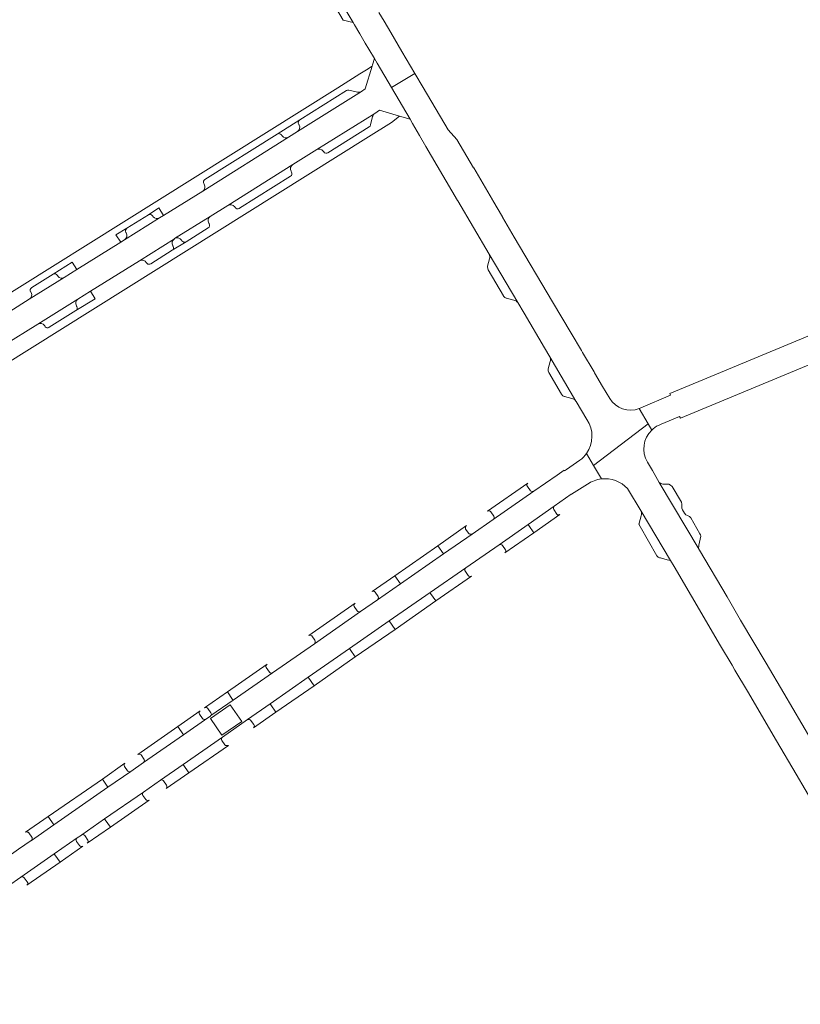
# Model space of a CAD drawing. Header units: metres. Extents: x 166325 to 190320, y 381923 to 404576.
# Tile 974 of 1056: x 182636 to 182792, y 384537 to 384733. Entities that reach past the tile are written whole.
import ezdxf

# ---------------------------------------------------------------- set-up
doc = ezdxf.new("R2010")
doc.units = ezdxf.units.M
doc.layers.add('B-WE-VH-VERHARDING_BETONSTRAATSTEEN-GV', color=8, linetype='Continuous', lineweight=18)

msp = doc.modelspace()

# ---------------------------------------------------------------- linework, layer by layer
at = {"layer": 'B-WE-VH-VERHARDING_BETONSTRAATSTEEN-GV', "flags": 128}
for points in [[(182702.785, 384732.139), (182697.297, 384741.414), (182696.834, 384739.393), (182699.472, 384734.894), (182700.786, 384732.622)], [(182771.913, 384630.151), (182771.783, 384630.333), (182769.975, 384633.545), (182769.714, 384633.842), (182769.357, 384634.011), (182768.996, 384634.17), (182768.721, 384634.454), (182768.32, 384635.135), (182768.199, 384635.507), (182768.203, 384635.899), (182768.244, 384636.288), (182768.123, 384636.661), (182766.265, 384639.812), (182765.99, 384640.084), (182765.63, 384640.226), (182764.427, 384640.278), (182764.05, 384640.388), (182763.728, 384640.613), (182771.658, 384627.214), (182771.557, 384627.546), (182771.579, 384627.894), (182771.625, 384628.122), (182771.982, 384629.893)], [(182720.798, 384626.381), (182719.668, 384628.006), (182711.069, 384622.033), (182712.202, 384620.403)], [(182711.136, 384611.353), (182719.234, 384617.02), (182718.216, 384618.485), (182718.094, 384618.66), (182709.977, 384613.021)], [(182711.136, 384611.353), (182709.977, 384613.021), (182702.054, 384607.516), (182702.176, 384607.339), (182703.204, 384605.86)], [(182693.841, 384601.81), (182695, 384600.142), (182703.204, 384605.86), (182702.176, 384607.339), (182702.054, 384607.516)], [(182695, 384600.142), (182693.841, 384601.81), (182686.281, 384596.558), (182686.418, 384596.36), (182687.435, 384594.897)], [(182680.624, 384593.041), (182676.675, 384590.301), (182674.385, 384593.604), (182678.334, 384596.344)], [(182652.878, 384581.527), (182642.115, 384574.092), (182643.244, 384572.466), (182653.99, 384579.926)]]:
    msp.add_lwpolyline(points, close=True, dxfattribs=at)
for points in [[(182697.297, 384741.414), (182702.785, 384732.139), (182703.054, 384731.681), (182704.096, 384729.909), (182705.208, 384728.018), (182705.942, 384726.852), (182707.045, 384724.95), (182707.566, 384724.064), (182710.416, 384719.213), (182715.068, 384722.015), (182712.506, 384726.373), (182710.276, 384730.165), (182708.944, 384732.428), (182707.933, 384734.147)], [(182633.222, 384667.826), (182640.052, 384672.101), (182648.015, 384677.074), (182650.51, 384678.635), (182660.234, 384684.719), (182667.205, 384689.11), (182667.248, 384689.137), (182674.342, 384693.557), (182677.82, 384695.741), (182690.768, 384703.861), (182695.548, 384706.846), (182707.084, 384714.06), (182708.028, 384714.67), (182711.988, 384713.51), (182714.122, 384712.907), (182710.416, 384719.213), (182707.566, 384724.064), (182707.045, 384724.95), (182706.675, 384723.74), (182706.586, 384723.451), (182705.21, 384718.956), (182704.422, 384718.431), (182691.72, 384710.475), (182689.945, 384709.345), (182672.844, 384698.597), (182665.047, 384693.741), (182664.237, 384693.236), (182657.288, 384688.885), (182656.519, 384688.404), (182647.801, 384682.962), (182645.265, 384681.379), (182638.337, 384677.044), (182630.575, 384672.186)], [(182704.1, 384721.894), (182699.735, 384719.161), (182593.693, 384652.77), (182592.317, 384651.893)], [(182704.422, 384718.431), (182705.21, 384718.956), (182706.586, 384723.451), (182705.476, 384722.755), (182704.1, 384721.894)], [(182753.85, 384657.314), (182752.448, 384659.688), (182750.834, 384662.422), (182750.735, 384662.59), (182748.438, 384666.48), (182748.213, 384666.861), (182746.162, 384670.335), (182742.496, 384676.542), (182734.872, 384689.442), (182732.54, 384693.393), (182732.513, 384693.439), (182730.598, 384696.702), (182730.514, 384696.845), (182726.802, 384703.185), (182726.775, 384703.231), (182723.454, 384708.831), (182721.676, 384710.754), (182716.718, 384719.209), (182715.068, 384722.015), (182710.416, 384719.213), (182714.122, 384712.907), (182714.629, 384712.023), (182715.55, 384710.421), (182716, 384709.636), (182717.248, 384707.467), (182718.373, 384705.511), (182723.579, 384696.687), (182723.615, 384696.627), (182729.856, 384686.046), (182729.867, 384686.027), (182735.558, 384676.393), (182736.812, 384674.282), (182740.871, 384667.374), (182741.93, 384665.59), (182747.117, 384656.801), (182747.188, 384656.681), (182749.306, 384653.096)], [(182673.279, 384700.911), (182687.688, 384709.941), (182692.16, 384712.756), (182701.488, 384718.61), (182701.685, 384718.689), (182701.942, 384718.689), (182703.668, 384718.298)], [(182691.72, 384710.475), (182704.422, 384718.431)], [(182703.668, 384718.298), (182701.942, 384718.689), (182701.685, 384718.689), (182701.488, 384718.61), (182692.16, 384712.756)], [(182600.791, 384647.498), (182594.679, 384643.694), (182596.55, 384641.006), (182705.859, 384709.384), (182710.432, 384712.244), (182711.988, 384713.51), (182708.028, 384714.67), (182707.084, 384714.06)], [(182707.084, 384714.06), (182695.548, 384706.846)], [(182691.947, 384711.929), (182691.959, 384711.908), (182692.019, 384711.797), (182692.049, 384711.741)], [(182697.781, 384706.196), (182706.007, 384711.364), (182706.186, 384711.54), (182706.278, 384711.751), (182706.672, 384713.416), (182706.687, 384713.479)], [(182706.672, 384713.416), (182706.278, 384711.751), (182706.186, 384711.54), (182706.007, 384711.364), (182697.781, 384706.196)], [(182706.687, 384713.479), (182706.672, 384713.416)], [(182687.688, 384709.941), (182673.279, 384700.911)], [(182688.657, 384709.592), (182688.601, 384709.674), (182688.528, 384709.781)], [(182672.844, 384698.597), (182689.945, 384709.345)], [(182695.548, 384706.846), (182690.768, 384703.861)], [(182696.944, 384706.385), (182696.849, 384706.53)], [(182696.849, 384706.53), (182696.944, 384706.385), (182696.952, 384706.373)], [(182696.952, 384706.373), (182696.944, 384706.385)], [(182690.768, 384703.861), (182677.82, 384695.741)], [(182690.534, 384702.357), (182690.465, 384702.471), (182690.429, 384702.53)], [(182690.429, 384702.53), (182690.465, 384702.471)], [(182690.465, 384702.471), (182690.534, 384702.357)], [(182763.545, 384651.958), (182764.105, 384652.194), (182767.756, 384653.732), (182767.931, 384653.378), (182798.442, 384666.041), (182812.844, 384672.018), (182827.214, 384677.982), (182828.51, 384678.52), (182833.75, 384678.47), (182871.239, 384694.305), (182872.34, 384694.77), (182879.29, 384699.3), (182879.301, 384699.305), (182877.51, 384703.469), (182871.72, 384700.34), (182869.494, 384699.4), (182868.439, 384698.955), (182868.239, 384698.87)], [(182673.158, 384699.962), (182673.084, 384700.081)], [(182673.084, 384700.081), (182673.158, 384699.962)], [(182680.109, 384695.14), (182680.139, 384695.159), (182690.317, 384701.525), (182690.321, 384701.527)], [(182690.321, 384701.527), (182690.317, 384701.525), (182680.139, 384695.159)], [(182638.776, 384679.346), (182638.813, 384679.369), (182643.058, 384682.021), (182646.878, 384684.445), (182647.801, 384682.962), (182656.519, 384688.404), (182655.586, 384689.877), (182657.753, 384691.19), (182662.028, 384693.863), (182664.12, 384695.224), (182665.047, 384693.741), (182672.844, 384698.597)], [(182868.239, 384698.87), (182862.226, 384696.332), (182862.104, 384696.28), (182854.533, 384693.084), (182853.9, 384692.817), (182853.519, 384692.656), (182847.481, 384690.107), (182847.389, 384690.068), (182840.189, 384687.028), (182840.12, 384686.999), (182835.733, 384685.147), (182832.841, 384683.926), (182832.78, 384683.9), (182827.48, 384683.89), (182772.384, 384660.996), (182765.813, 384658.293), (182765.968, 384657.935), (182760.072, 384655.445), (182759.797, 384655.329), (182759.768, 384655.318), (182759.738, 384655.306), (182761.514, 384652.257), (182762.234, 384651.02)], [(182677.82, 384695.741), (182674.342, 384693.557)], [(182679.212, 384695.449), (182679.295, 384695.317)], [(182679.295, 384695.317), (182679.212, 384695.449)], [(182680.139, 384695.159), (182680.109, 384695.14)], [(182657.288, 384688.885), (182664.237, 384693.236)], [(182662.028, 384693.863), (182657.753, 384691.19)], [(182663.004, 384693.455), (182662.921, 384693.569), (182662.841, 384693.679), (182662.82, 384693.708)], [(182674.342, 384693.557), (182667.248, 384689.137)], [(182674.05, 384692.231), (182674.119, 384692.115)], [(182674.132, 384692.093), (182674.119, 384692.115), (182674.05, 384692.231)], [(182674.119, 384692.115), (182674.132, 384692.093)], [(182657.533, 384690.358), (182657.605, 384690.25)], [(182673.935, 384691.268), (182669.531, 384688.513), (182666.793, 384686.808), (182662.529, 384684.122)], [(182669.531, 384688.513), (182673.935, 384691.268)], [(182667.205, 384689.11), (182660.234, 384684.719)], [(182668.604, 384688.839), (182668.698, 384688.698)], [(182662.477, 384684.089), (182662.529, 384684.122), (182666.793, 384686.808)], [(182666.987, 384687.565), (182666.963, 384687.607), (182666.901, 384687.718), (182666.852, 384687.806)], [(182660.234, 384684.719), (182650.51, 384678.635), (182651.43, 384677.156), (182647.607, 384674.795), (182642.294, 384671.471)], [(182661.611, 384684.383), (182661.417, 384684.619)], [(182661.417, 384684.619), (182661.611, 384684.383), (182661.689, 384684.288), (182661.78, 384684.178)], [(182661.78, 384684.178), (182661.689, 384684.288), (182661.611, 384684.383)], [(182729.909, 384685.076), (182729.541, 384683.663)], [(182735.558, 384676.393), (182729.867, 384686.027)], [(182662.529, 384684.122), (182662.477, 384684.089)], [(182729.675, 384682.905), (182732.704, 384677.728), (182732.729, 384677.684)], [(182638.337, 384677.044), (182645.265, 384681.379)], [(182644.012, 384681.668), (182643.98, 384681.717), (182643.899, 384681.839), (182643.743, 384682.015), (182643.53, 384682.113), (182643.285, 384682.111), (182643.058, 384682.021), (182638.813, 384679.369), (182638.776, 384679.346)], [(182638.686, 384678.41), (182638.605, 384678.541), (182638.603, 384678.544)], [(182638.603, 384678.544), (182638.605, 384678.541), (182638.686, 384678.41)], [(182623.29, 384669.631), (182627.551, 384672.308), (182629.654, 384673.655), (182630.575, 384672.186), (182638.337, 384677.044)], [(182648.015, 384677.074), (182640.052, 384672.101)], [(182733.256, 384677.275), (182733.324, 384677.257)], [(182733.324, 384677.257), (182734.755, 384676.883)], [(182642.252, 384671.445), (182642.294, 384671.471), (182647.607, 384674.795)], [(182647.793, 384675.588), (182647.781, 384675.609), (182647.722, 384675.711), (182647.696, 384675.757)], [(182640.052, 384672.101), (182633.222, 384667.826)], [(182641.401, 384671.756), (182641.338, 384671.849)], [(182641.338, 384671.849), (182641.401, 384671.756), (182641.47, 384671.654), (182641.511, 384671.593)], [(182641.511, 384671.593), (182641.47, 384671.654), (182641.401, 384671.756)], [(182642.294, 384671.471), (182642.252, 384671.445)], [(182747.117, 384656.801), (182741.93, 384665.59)], [(182741.989, 384664.654), (182741.596, 384663.22)], [(182741.728, 384662.466), (182744.272, 384658.156), (182744.309, 384658.093)], [(182744.823, 384657.701), (182744.889, 384657.684)], [(182744.889, 384657.684), (182746.299, 384657.316)], [(182749.236, 384646.364), (182750.615, 384644), (182761.514, 384652.257), (182759.738, 384655.306)], [(182762.234, 384651.02), (182761.514, 384652.257), (182750.615, 384644), (182752.2, 384641.283)], [(182752.2, 384641.283), (182750.615, 384644), (182749.236, 384646.364)], [(182747.932, 384645.032), (182745.251, 384643.178), (182744.892, 384642.929), (182744.825, 384643.026), (182743.418, 384642.06), (182738.756, 384638.858), (182730.679, 384633.225), (182726.469, 384630.324), (182720.798, 384626.381), (182712.202, 384620.403), (182707.619, 384617.216), (182704.28, 384614.898), (182695.079, 384608.498), (182686.756, 384602.719), (182678.898, 384597.252), (182674.482, 384594.181)], [(182793.909, 384589.48), (182788.519, 384598.633), (182784.978, 384604.621), (182779.914, 384613.211), (182777.212, 384617.793), (182771.72, 384627.108), (182771.658, 384627.212), (182771.658, 384627.214), (182763.728, 384640.613), (182762.353, 384642.949), (182761.348, 384644.657)], [(182737.572, 384640.467), (182729.509, 384634.869)], [(182731.833, 384628.202), (182737.603, 384632.22), (182742.834, 384635.863), (182746.209, 384638.232), (182746.279, 384638.267), (182749.422, 384640.231)], [(182738.082, 384638.953), (182737.464, 384639.813)], [(182757.412, 384639.373), (182760.098, 384634.902), (182765.968, 384625.062), (182766.674, 384623.879), (182770.126, 384617.973), (182775.92, 384608.084), (182778.207, 384604.205), (182778.788, 384603.222), (182781.255, 384599.037), (182787.039, 384589.19), (182790.955, 384582.53), (182796.354, 384573.375), (182798.75, 384569.34), (182799.31, 384568.396), (182801.81, 384564.185), (182802.331, 384563.298), (182807.405, 384554.657)], [(182730.679, 384633.225), (182738.756, 384638.858)], [(182742.834, 384635.863), (182737.603, 384632.22), (182737.741, 384632.021), (182738.747, 384630.577)], [(182743.308, 384634.286), (182742.711, 384635.224), (182742.656, 384635.348), (182742.638, 384635.483)], [(182730.183, 384634.767), (182730.781, 384633.915)], [(182738.747, 384630.577), (182743.938, 384634.192)], [(182760.144, 384633.981), (182759.752, 384632.5)], [(182763.778, 384625.604), (182763.938, 384625.56), (182765.315, 384625.184), (182765.968, 384625.062), (182760.098, 384634.902)], [(182725.352, 384632), (182719.668, 384628.006), (182720.798, 384626.381), (182726.469, 384630.324)], [(182725.253, 384631.896), (182725.352, 384632)], [(182733.003, 384626.561), (182738.747, 384630.577), (182737.741, 384632.021), (182737.603, 384632.22), (182731.833, 384628.202)], [(182759.691, 384632.35), (182759.682, 384632.265)], [(182759.682, 384632.265), (182759.941, 384631.855), (182763.269, 384625.971)], [(182726.012, 384630.316), (182725.9, 384630.374), (182725.807, 384630.45), (182725.17, 384631.304)], [(182648.763, 384570.455), (182653.328, 384573.62), (182661.041, 384578.967), (182664.449, 384581.327), (182668.949, 384584.466), (182676.772, 384589.923), (182681.73, 384593.396), (182686.281, 384596.558), (182693.841, 384601.81), (182702.054, 384607.516), (182709.977, 384613.021), (182718.094, 384618.66), (182725.21, 384623.604), (182731.833, 384628.202)], [(182732.516, 384628.073), (182733.126, 384627.21)], [(182725.21, 384623.604), (182718.094, 384618.66), (182718.216, 384618.485), (182719.234, 384617.02)], [(182711.069, 384622.033), (182706.545, 384618.913)], [(182707.619, 384617.216), (182712.202, 384620.403), (182711.069, 384622.033)], [(182719.234, 384617.02), (182726.373, 384621.936)], [(182725.71, 384622.053), (182725.122, 384622.892)], [(182706.545, 384618.913), (182706.6, 384618.934)], [(182707.17, 384618.787), (182707.762, 384617.881), (182707.795, 384617.809)], [(182703.162, 384616.561), (182693.965, 384610.145)], [(182703.61, 384615.034), (182703.002, 384615.904)], [(182695.079, 384608.498), (182704.28, 384614.898)], [(182694.586, 384610.046), (182695.17, 384609.187)], [(182685.646, 384604.395), (182677.758, 384598.891), (182678.779, 384597.423), (182678.898, 384597.252)], [(182678.898, 384597.252), (182686.756, 384602.719)], [(182686.113, 384602.861), (182685.499, 384603.727)], [(182677.758, 384598.891), (182673.201, 384595.736)], [(182674.482, 384594.181), (182678.898, 384597.252), (182678.779, 384597.423), (182677.758, 384598.891)], [(182682.978, 384591.783), (182687.435, 384594.897), (182686.418, 384596.36), (182686.281, 384596.558), (182681.73, 384593.396)], [(182672.346, 384595.135), (182667.899, 384592.018), (182669.032, 384590.389), (182673.858, 384593.747)], [(182673.019, 384593.443), (182672.915, 384593.499), (182672.825, 384593.582), (182672.188, 384594.451)], [(182672.292, 384595.084), (182672.346, 384595.135)], [(182673.201, 384595.736), (182673.236, 384595.751)], [(182673.893, 384595.605), (182674.471, 384594.763)], [(182674.367, 384594.085), (182673.858, 384593.747), (182669.032, 384590.389), (182661.058, 384584.842), (182658.521, 384583.072), (182653.99, 384579.926), (182643.244, 384572.466), (182638.757, 384569.351)], [(182673.858, 384593.747), (182673.468, 384593.487)], [(182682.13, 384593.41), (182682.267, 384593.348), (182682.388, 384593.25), (182683.019, 384592.417)], [(182669.032, 384590.389), (182667.899, 384592.018), (182659.923, 384586.472)], [(182661.058, 384584.842), (182669.032, 384590.389)], [(182676.772, 384589.923), (182668.949, 384584.466), (182670.099, 384582.817)], [(182670.099, 384582.817), (182677.952, 384588.259)], [(182677.234, 384588.354), (182676.675, 384589.206)], [(182660.571, 384586.377), (182661.179, 384585.47)], [(182657.377, 384584.728), (182652.878, 384581.527), (182653.99, 384579.926), (182658.521, 384583.072)], [(182665.546, 384579.669), (182670.099, 384582.817), (182668.949, 384584.466), (182664.449, 384581.327)], [(182658.063, 384583.035), (182657.947, 384583.105), (182657.857, 384583.201), (182657.257, 384584.079)], [(182664.863, 384581.352), (182664.975, 384581.284), (182665.064, 384581.188), (182665.666, 384580.342)], [(182661.041, 384578.967), (182653.328, 384573.62), (182653.438, 384573.462), (182654.463, 384571.983)], [(182654.463, 384571.983), (182662.209, 384577.358)], [(182661.534, 384577.465), (182660.928, 384578.288)], [(182642.115, 384574.092), (182637.581, 384570.966)], [(182638.757, 384569.351), (182643.244, 384572.466), (182642.115, 384574.092)], [(182654.463, 384571.983), (182653.438, 384573.462), (182653.328, 384573.62), (182648.763, 384570.455)], [(182638.234, 384570.841), (182638.833, 384570.001), (182638.891, 384569.904), (182638.924, 384569.796)], [(182649.88, 384568.775), (182654.463, 384571.983)], [(182603.049, 384544.725), (182596.057, 384540.904), (182598.419, 384536.719), (182604.018, 384539.64), (182609.416, 384543.12), (182613.584, 384546.019), (182623.468, 384552.867), (182627.155, 384555.422), (182631.681, 384558.558), (182636.653, 384562.054), (182643.309, 384566.682), (182647.842, 384569.834), (182648.702, 384570.412)], [(182638.703, 384569.313), (182636.186, 384567.57), (182630.723, 384563.771)], [(182647.842, 384569.834), (182643.309, 384566.682), (182643.434, 384566.502), (182644.457, 384565.031)], [(182648.345, 384568.296), (182647.734, 384569.149)], [(182649.375, 384570.329), (182650.008, 384569.419)], [(182643.309, 384566.682), (182636.653, 384562.054)], [(182637.848, 384560.419), (182644.457, 384565.031), (182643.434, 384566.502), (182643.309, 384566.682)], [(182644.457, 384565.031), (182649.017, 384568.166)], [(182649.017, 384568.166), (182648.929, 384568.13)], [(182637.325, 384561.912), (182637.922, 384561.068)]]:
    msp.add_lwpolyline(points, dxfattribs=at)
at = {"layer": 'B-WE-VH-VERHARDING_BETONSTRAATSTEEN-GV'}
for points in [[(182703.668, 384718.298, 0.1868052), (182704.422, 384718.431)], [(182704.422, 384718.431, -0.1868052), (182703.668, 384718.298)], [(182707.084, 384714.06, 0.1698771), (182706.687, 384713.479)], [(182706.687, 384713.479, -0.1698771), (182707.084, 384714.06)], [(182692.049, 384711.741, -0.376785), (182691.72, 384710.475)], [(182692.16, 384712.756, 0.3808567), (182691.947, 384711.929)], [(182688.528, 384709.781, 0.3692564), (182687.688, 384709.941)], [(182689.945, 384709.345, -0.3841839), (182688.657, 384709.592)], [(182696.849, 384706.53, 0.3856931), (182695.548, 384706.846)], [(182695.548, 384706.846, -0.3856931), (182696.849, 384706.53)], [(182697.781, 384706.196, -0.4039719), (182696.952, 384706.373)], [(182696.952, 384706.373, 0.4039719), (182697.781, 384706.196)], [(182690.429, 384702.53, -0.3989044), (182690.768, 384703.861)], [(182690.768, 384703.861, 0.3989044), (182690.429, 384702.53)], [(182690.321, 384701.527, 0.3962609), (182690.534, 384702.357)], [(182690.534, 384702.357, -0.3962609), (182690.321, 384701.527)], [(182672.844, 384698.597, 0.4057904), (182673.158, 384699.962)], [(182673.158, 384699.962, -0.4057904), (182672.844, 384698.597)], [(182673.084, 384700.081, -0.3988582), (182673.279, 384700.911)], [(182673.279, 384700.911, 0.3988582), (182673.084, 384700.081)], [(182677.82, 384695.741, -0.4009991), (182679.212, 384695.449)], [(182679.212, 384695.449, 0.4009991), (182677.82, 384695.741)], [(182679.295, 384695.317, 0.3920541), (182680.109, 384695.14)], [(182680.109, 384695.14, -0.3920541), (182679.295, 384695.317)], [(182662.82, 384693.708, 0.3774025), (182662.028, 384693.863)], [(182664.237, 384693.236, -0.3624754), (182663.004, 384693.455)], [(182674.342, 384693.557, 0.3920762), (182674.05, 384692.231)], [(182674.05, 384692.231, -0.3920762), (182674.342, 384693.557)], [(182657.605, 384690.25, -0.4080014), (182657.288, 384688.885)], [(182657.753, 384691.19, 0.3799392), (182657.533, 384690.358)], [(182674.132, 384692.093, -0.3937736), (182673.935, 384691.268)], [(182673.935, 384691.268, 0.3937736), (182674.132, 384692.093)], [(182666.852, 384687.806, -0.3796014), (182667.205, 384689.11)], [(182667.248, 384689.137, -0.3939053), (182668.604, 384688.839)], [(182668.698, 384688.698, 0.3926529), (182669.531, 384688.513)], [(182666.793, 384686.808, 0.3777136), (182666.987, 384687.565)], [(182661.417, 384684.619, 0.3161019), (182660.234, 384684.719)], [(182660.234, 384684.719, -0.3161019), (182661.417, 384684.619)], [(182729.867, 384686.027, -0.2439888), (182729.909, 384685.076)], [(182662.477, 384684.089, -0.331331), (182661.78, 384684.178)], [(182661.78, 384684.178, 0.331331), (182662.477, 384684.089)], [(182729.541, 384683.663, 0.1055087), (182729.675, 384682.905)], [(182645.265, 384681.379, -0.3808581), (182644.012, 384681.668)], [(182638.337, 384677.044, 0.3991082), (182638.686, 384678.41)], [(182638.686, 384678.41, -0.3991082), (182638.337, 384677.044)], [(182638.603, 384678.544, -0.4004442), (182638.776, 384679.346)], [(182638.776, 384679.346, 0.4004442), (182638.603, 384678.544)], [(182647.696, 384675.757, -0.3864343), (182648.015, 384677.074)], [(182732.729, 384677.684, 0.1838026), (182733.256, 384677.275)], [(182734.755, 384676.883, -0.2124063), (182735.558, 384676.393)], [(182647.607, 384674.795, 0.3832692), (182647.793, 384675.588)], [(182641.338, 384671.849, 0.379526), (182640.052, 384672.101)], [(182640.052, 384672.101, -0.379526), (182641.338, 384671.849)], [(182642.252, 384671.445, -0.3750328), (182641.511, 384671.593)], [(182641.511, 384671.593, 0.3750328), (182642.252, 384671.445)], [(182741.93, 384665.59, -0.2297309), (182741.989, 384664.654)], [(182741.596, 384663.22, 0.1778408), (182741.728, 384662.466)], [(182744.309, 384658.093, 0.1831714), (182744.823, 384657.701)], [(182746.299, 384657.316, -0.2230475), (182747.117, 384656.801)], [(182759.738, 384655.306, -0.3556322), (182753.85, 384657.314)], [(182749.306, 384653.096, -0.3134285), (182749.236, 384646.364)], [(182761.348, 384644.657, -0.3444869), (182762.234, 384651.02)], [(182762.234, 384651.02, -0.0805506), (182763.545, 384651.958)], [(182749.236, 384646.364, -0.0842171), (182747.932, 384645.032)], [(182749.422, 384640.231, -0.121041), (182752.2, 384641.283)], [(182752.2, 384641.283, -0.2383492), (182757.412, 384639.373)], [(182737.464, 384639.813, -0.4156773), (182737.572, 384640.467)], [(182738.756, 384638.858, -0.3409572), (182738.082, 384638.953)], [(182742.638, 384635.483, -0.2362882), (182742.834, 384635.863)], [(182729.509, 384634.869, -0.3223619), (182730.183, 384634.767)], [(182730.781, 384633.915, -0.2952026), (182730.679, 384633.225)], [(182743.938, 384634.192, -0.3712174), (182743.308, 384634.286)], [(182760.098, 384634.902, -0.1781112), (182760.144, 384633.981)], [(182725.17, 384631.304, -0.2576523), (182725.253, 384631.896)], [(182759.752, 384632.5, 0.0883276), (182759.691, 384632.35)], [(182726.469, 384630.324, -0.1970783), (182726.012, 384630.316)], [(182731.833, 384628.202, -0.3663322), (182732.516, 384628.073)], [(182733.126, 384627.21, -0.4007693), (182733.003, 384626.561)], [(182763.269, 384625.971, 0.1437591), (182763.778, 384625.604)], [(182725.122, 384622.892, -0.3938461), (182725.21, 384623.604)], [(182726.373, 384621.936, -0.3963188), (182725.71, 384622.053)], [(182706.6, 384618.934, -0.3148169), (182707.17, 384618.787)], [(182707.795, 384617.809, -0.3340033), (182707.619, 384617.216)], [(182703.002, 384615.904, -0.3669745), (182703.162, 384616.561)], [(182704.28, 384614.898, -0.406787), (182703.61, 384615.034)], [(182693.965, 384610.145, -0.3674055), (182694.586, 384610.046)], [(182695.17, 384609.187, -0.3874684), (182695.079, 384608.498)], [(182685.499, 384603.727, -0.3817003), (182685.646, 384604.395)], [(182686.756, 384602.719, -0.4091686), (182686.113, 384602.861)], [(182672.188, 384594.451, -0.3052611), (182672.292, 384595.084)], [(182673.236, 384595.751, -0.3045933), (182673.893, 384595.605)], [(182674.482, 384594.181, -0.0897474), (182674.367, 384594.085)], [(182674.471, 384594.763, -0.1744427), (182674.587, 384594.486)], [(182674.587, 384594.486, -0.1941382), (182674.482, 384594.181)], [(182673.468, 384593.487, -0.2450366), (182673.019, 384593.443)], [(182681.73, 384593.396, -0.1703299), (182682.13, 384593.41)], [(182683.019, 384592.417, -0.4279172), (182682.978, 384591.783)], [(182676.675, 384589.206, -0.4050608), (182676.772, 384589.923)], [(182677.952, 384588.259, -0.282216), (182677.234, 384588.354)], [(182659.923, 384586.472, -0.3077297), (182660.571, 384586.377)], [(182657.257, 384584.079, -0.3984509), (182657.377, 384584.728)], [(182661.179, 384585.47, -0.3450082), (182661.058, 384584.842)], [(182658.521, 384583.072, -0.2472371), (182658.063, 384583.035)], [(182664.449, 384581.327, -0.2343203), (182664.863, 384581.352)], [(182660.928, 384578.288, -0.4110342), (182661.041, 384578.967)], [(182665.666, 384580.342, -0.3975071), (182665.546, 384579.669)], [(182662.209, 384577.358, -0.3890184), (182661.534, 384577.465)], [(182637.581, 384570.966, -0.3380701), (182638.234, 384570.841)], [(182638.757, 384569.351, -0.0422041), (182638.703, 384569.313)], [(182638.924, 384569.796, -0.2770265), (182638.757, 384569.351)], [(182647.734, 384569.149, -0.1888532), (182647.65, 384569.508)], [(182647.65, 384569.508, -0.1940506), (182647.842, 384569.834)], [(182648.702, 384570.412, -0.0405805), (182648.763, 384570.455)], [(182648.763, 384570.455, -0.1305628), (182649.002, 384570.518)], [(182649.002, 384570.518, -0.2342359), (182649.375, 384570.329)], [(182650.008, 384569.419, -0.3255726), (182649.88, 384568.775)], [(182648.929, 384568.13, -0.3013575), (182648.345, 384568.296)], [(182636.653, 384562.054, -0.3746248), (182637.325, 384561.912)], [(182637.922, 384561.068, -0.4292944), (182637.848, 384560.419)]]:
    msp.add_lwpolyline(points, format="xyb", dxfattribs=at)

doc.saveas('drawing.dxf')
